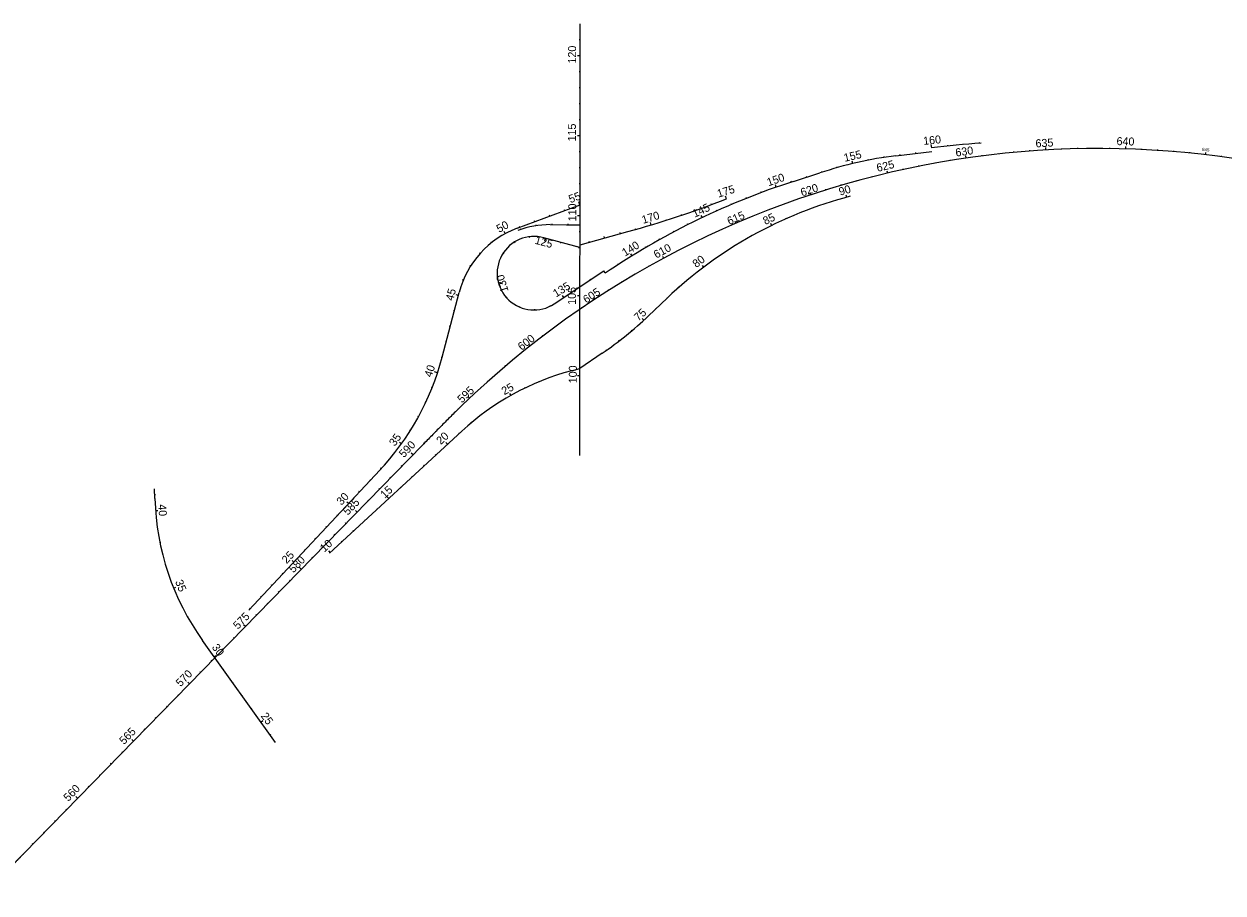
# Model space of a CAD drawing. Extents: x 448091 to 665917, y 1461380 to 1587607.
# Drawn here: x 515768 to 523261, y 1464802 to 1470233 of the extents above; entities that cross this region are included whole.
import ezdxf

# ---------------------------------------------------------------- set-up
doc = ezdxf.new("R2010")
doc.units = 0
doc.layers.add('TextShtNo', color=7, linetype='Continuous')
doc.layers.add('TextTitle', color=7, linetype='Continuous')

msp = doc.modelspace()

# ---------------------------------------------------------------- linework, layer by layer
at = {"layer": 'TextShtNo'}
for p, q in [((519242.9, 1469026.8), (519243.1, 1470233.1)), ((521217.5, 1469409.9), (521441.8, 1469435.7)), ((520577, 1469249.6), (520740.9, 1469302.2)), ((518850.9, 1468957.1), (519242.9, 1469102.8)), ((519242.9, 1468936.8), (519242.9, 1469036.8)), ((519056.3, 1468979.1), (519159.2, 1468978.7)), ((519159.2, 1468978.7), (519242.9, 1468978.3)), ((519242.8, 1468636.8), (519242.9, 1468936.8)), ((519243.2, 1468853.4), (519542, 1468935.8)), ((519081.3, 1468483.5), (519392.3, 1468689.5)), ((519242.7, 1468036.8), (519242.8, 1468636.8)), ((518381.6, 1468150.8), (518487.9, 1468556.1)), ((519670.6, 1468408.6), (519787.4, 1468519.7)), ((519381.8, 1468175.4), (519242.7, 1468080.6)), ((519190.4, 1468066.6), (519242.7, 1468080.6)), ((519242.6, 1467636.8), (519242.7, 1468036.8)), ((517676.9, 1466925.8), (518503.9, 1467688.6)), ((515768.1, 1465050.4), (518260.2, 1467603.2)), ((519242.6, 1467536.8), (519242.6, 1467636.8)), ((517172.6, 1466569.2), (517992, 1467445.5)), ((516586.3, 1467267.2), (516584.6, 1467328.5)), ((517340, 1465742.2), (516883.9, 1466380.6))]:
    msp.add_line(p, q, dxfattribs=at)
msp.add_lwpolyline([(518507.3, 1467851), (518500.1, 1467844.1), (518492.9, 1467837.1), (518485.7, 1467830.2), (518478.6, 1467823.2), (518471.4, 1467816.2), (518464.3, 1467809.2), (518457.2, 1467802.2), (518450, 1467795.2), (518442.9, 1467788.1), (518435.8, 1467781.1), (518428.7, 1467774), (518421.7, 1467767), (518414.6, 1467759.9), (518407.5, 1467752.8), (518400.4, 1467745.8), (518393.4, 1467738.7), (518386.3, 1467731.6), (518379.3, 1467724.5), (518372.3, 1467717.4), (518365.2, 1467710.2), (518358.2, 1467703.1), (518351.2, 1467696), (518344.2, 1467688.9), (518337.2, 1467681.7), (518330.2, 1467674.6), (518323.2, 1467667.5), (518316.2, 1467660.3), (518309.2, 1467653.2), (518302.2, 1467646), (518295.2, 1467638.9), (518288.2, 1467631.7), (518281.2, 1467624.6), (518274.2, 1467617.4), (518267.2, 1467610.3), (518260.3, 1467603.1)], dxfattribs=at)
for centre, radius, start, end in [((522483, 1463725.3), 5729.6, 67.93951, 133.93925), ((522126, 1463768.8), 5732, 93.7576, 96.88345), ((521539.5, 1466874.9), 2555.3, 97.23913, 108.21209), ((521979.3, 1464885.7), 4583.7, 107.8151, 123.77161), ((518034.1, 1474489.6), 5755, 285.19035, 291.65405), ((521592.7, 1466621.7), 2619.5, 104.62338, 133.56546), ((519056.2, 1468406.5), 587.7, 110.5791, 165.25444), ((519056.2, 1468406.5), 572.6, 89.98795, 110.57903), ((518955.1, 1468675.8), 230, 74.517, 303.29659), ((518091.1, 1470069.3), 2291.8, 304.27303, 313.56546), ((516798, 1468565.3), 1637, 316.485, 345.3304), ((519613.8, 1466485.3), 1637, 104.98777, 132.68925), ((518185.7, 1467310.8), 1600, 181.55945, 215.54874)]:
    msp.add_arc(centre, radius, start, end, dxfattribs=at)
msp.add_spline([(515768.1, 1465050.4), (515764.8, 1465047), (515761.5, 1465043.6), (515758.2, 1465040.2), (515754.8, 1465036.8), (515751.5, 1465033.4), (515748.2, 1465030.1), (515744.9, 1465026.7), (515741.6, 1465023.3), (515738.3, 1465019.9), (515735, 1465016.5), (515731.7, 1465013.1), (515728.4, 1465009.8), (515725.1, 1465006.4), (515721.8, 1465003), (515718.5, 1464999.6), (515715.2, 1464996.2), (515711.9, 1464992.9), (515708.6, 1464989.5), (515705.2, 1464986.1), (515701.9, 1464982.7), (515698.6, 1464979.3), (515695.3, 1464976), (515692, 1464972.6), (515688.7, 1464969.2), (515685.4, 1464965.8), (515682.1, 1464962.5), (515678.7, 1464959.1), (515675.4, 1464955.7), (515672.1, 1464952.4), (515668.8, 1464949), (515665.5, 1464945.6), (515662.1, 1464942.3), (515658.8, 1464938.9), (515655.5, 1464935.5), (515652.2, 1464932.2), (515648.8, 1464928.8), (515645.5, 1464925.5), (515642.2, 1464922.1), (515638.8, 1464918.7), (515635.5, 1464915.4), (515632.2, 1464912), (515628.8, 1464908.7), (515625.5, 1464905.3), (515622.2, 1464902), (515618.8, 1464898.6), (515615.5, 1464895.3), (515612.1, 1464891.9), (515608.8, 1464888.6), (515605.4, 1464885.3), (515602.1, 1464881.9), (515598.7, 1464878.6), (515595.4, 1464875.2), (515592, 1464871.9), (515588.7, 1464868.6), (515585.3, 1464865.2), (515581.9, 1464861.9), (515578.6, 1464858.6), (515575.2, 1464855.3), (515571.8, 1464851.9), (515568.5, 1464848.6), (515565.1, 1464845.3), (515561.7, 1464842), (515558.4, 1464838.7), (515555, 1464835.4), (515551.6, 1464832.1), (515548.2, 1464828.8), (515544.8, 1464825.5), (515541.4, 1464822.2), (515538, 1464818.9), (515534.6, 1464815.6), (515531.3, 1464812.3), (515527.9, 1464809), (515524.5, 1464805.7), (515521, 1464802.4)], degree=3, dxfattribs=at)
at = {"layer": 'TextTitle'}
for p, q in [((519238.1, 1470136.8), (519243.1, 1470136.8)), ((519228.1, 1470036.8), (519243.1, 1470036.8)), ((519238.1, 1469936.8), (519243.1, 1469936.8)), ((519238, 1469836.8), (519243, 1469836.8)), ((519238, 1469736.8), (519243, 1469736.8)), ((519238, 1469636.8), (519243, 1469636.8)), ((519228, 1469536.8), (519243, 1469536.8)), ((521435.9, 1469480.1), (521439, 1469459.5)), ((521538.9, 1469475.7), (521539.5, 1469470.8)), ((521638.3, 1469485.1), (521638.9, 1469480.1)), ((521738.1, 1469493.6), (521738.8, 1469487.7)), ((522051.9, 1469443.7), (522052.3, 1469438.7)), ((522151.2, 1469460.3), (522152.1, 1469445.3)), ((522251.7, 1469455.2), (522251.9, 1469450.2)), ((522351.8, 1469458.4), (522351.9, 1469453.4)), ((522451.8, 1469459.8), (522451.9, 1469454.8)), ((522551.9, 1469459.5), (522551.9, 1469454.5)), ((522652.3, 1469467.4), (522651.8, 1469452.4)), ((522752, 1469453.6), (522751.8, 1469448.6)), ((522851.9, 1469448), (522851.6, 1469443)), ((522951.8, 1469440.7), (522951.3, 1469435.7)), ((519238, 1469436.8), (519243, 1469436.8)), ((520947.5, 1469360.7), (520944.2, 1469375.3)), ((521045.4, 1469381.9), (521044.5, 1469386.8)), ((521143.9, 1469399.4), (521143.2, 1469404.4)), ((521243.1, 1469412.8), (521242.5, 1469417.8)), ((521342.5, 1469424.2), (521341.9, 1469429.2)), ((521456.5, 1469367.3), (521457.4, 1469362.4)), ((521555.2, 1469384.3), (521556, 1469379.4)), ((521652.6, 1469409.6), (521654.8, 1469394.7)), ((521753.2, 1469413.3), (521753.9, 1469408.3)), ((521852.6, 1469426), (521853.1, 1469421)), ((521952.2, 1469435.3), (521952.6, 1469430.3)), ((523051.4, 1469431.7), (523050.9, 1469426.7)), ((523152.1, 1469430.8), (523150.4, 1469415.9)), ((523250.2, 1469408.3), (523249.6, 1469403.4)), ((519237.9, 1469336.8), (519242.9, 1469336.8)), ((520754.9, 1469306.7), (520753.4, 1469311.4)), ((520850.7, 1469335.6), (520849.4, 1469340.4)), ((521160.4, 1469315.6), (521163.8, 1469301)), ((521260.3, 1469328), (521261.3, 1469323.1)), ((521358.2, 1469348.5), (521359.2, 1469343.6)), ((519237.9, 1469236.8), (519242.9, 1469236.8)), ((520469.7, 1469213.6), (520464.8, 1469227.8)), ((520564.5, 1469245.5), (520563, 1469250.3)), ((520659.7, 1469276.1), (520658.2, 1469280.9)), ((520872.4, 1469229.1), (520873.8, 1469224.3)), ((520968.7, 1469256.3), (520970, 1469251.5)), ((521065.5, 1469281.9), (521066.7, 1469277.1)), ((520157.7, 1469140.7), (520151.5, 1469156.7)), ((520282.4, 1469143.7), (520280.5, 1469148.3)), ((520375.7, 1469179.7), (520373.9, 1469184.4)), ((520678.2, 1469179), (520682.9, 1469164.8)), ((520776.6, 1469200.1), (520778.1, 1469195.4)), ((520903.2, 1469165), (520907.9, 1469150)), ((519148.5, 1469067.7), (519146.7, 1469072.4)), ((519242.2, 1469102.5), (519235.2, 1469121.3)), ((519237.9, 1469136.8), (519242.9, 1469136.8)), ((519970.5, 1469070.2), (519968.8, 1469074.6)), ((520064.3, 1469104.8), (520062.6, 1469109.2)), ((520098.3, 1469065.6), (520096.2, 1469070.2)), ((520189.9, 1469105.6), (520188, 1469110.2)), ((520398.9, 1469067.8), (520400.7, 1469063.1)), ((520492.4, 1469103.3), (520494.1, 1469098.6)), ((520586.6, 1469137.2), (520588.2, 1469132.5)), ((520715.3, 1469095.1), (520717, 1469090.4)), ((520810.3, 1469126.8), (520811.8, 1469122.1)), ((518961, 1468998), (518959.2, 1469002.7)), ((519054.7, 1469032.9), (519053, 1469037.6)), ((519227.9, 1469036.8), (519242.9, 1469036.8)), ((519680.6, 1468993), (519685.4, 1468976.7)), ((519779.5, 1469011), (519781, 1469006.2)), ((519874.4, 1469042.1), (519876, 1469037.4)), ((520007.5, 1469023.6), (520001.1, 1469037.1)), ((520209.7, 1469000.9), (520215.7, 1468987.2)), ((520305.9, 1469030.6), (520307.8, 1469025.9)), ((520529.2, 1469021), (520531.2, 1469016.4)), ((520621.5, 1469059.8), (520623.4, 1469055.2)), ((518775.8, 1468923), (518768.7, 1468936.1)), ((518867.2, 1468963.2), (518865.5, 1468967.9)), ((518872.1, 1468948.7), (518870.5, 1468953.4)), ((518969.1, 1468972.5), (518968.2, 1468978.1)), ((519068.7, 1468979.1), (519068.8, 1468984.1)), ((519168.7, 1468978.6), (519168.7, 1468983.6)), ((519237.9, 1468936.8), (519242.9, 1468936.8)), ((519491.2, 1468929.1), (519493, 1468922.3)), ((519587.5, 1468955.5), (519589.4, 1468948.8)), ((519828.9, 1468933.6), (519826.6, 1468938)), ((519917.7, 1468979.6), (519915.5, 1468984)), ((520122.1, 1468951.4), (520124.2, 1468946.8)), ((520349.3, 1468932.9), (520351.6, 1468928.5)), ((520434, 1468987.6), (520440.6, 1468974.2)), ((518692.4, 1468868), (518689.3, 1468871.9)), ((518832.7, 1468870.5), (518835.4, 1468866.3)), ((518926.1, 1468904), (518926.7, 1468899)), ((519242.8, 1468836.4), (519016.5, 1468897.4)), ((519024.9, 1468894.8), (519020, 1468876.8)), ((519121.5, 1468869.1), (519120.2, 1468864.3)), ((519218.1, 1468843), (519216.8, 1468838.2)), ((519298.4, 1468875.9), (519300.2, 1468869.1)), ((519391.9, 1468905.5), (519394.8, 1468895.2)), ((519392.9, 1468901.9), (519394.8, 1468895.2)), ((519654.4, 1468836), (519651.9, 1468840.3)), ((519741.1, 1468885.7), (519738.7, 1468890.1)), ((519941.2, 1468865.8), (519943.4, 1468861.3)), ((520031.3, 1468909.4), (520033.4, 1468904.8)), ((520262, 1468883.7), (520264.5, 1468879.4)), ((518619.5, 1468799.7), (518615.8, 1468803.1)), ((518762.1, 1468800.9), (518766.2, 1468798.1)), ((519232.8, 1468836.8), (519242.8, 1468836.8)), ((519568.8, 1468784.3), (519560.9, 1468797.1)), ((519758.6, 1468782.7), (519765.7, 1468769.5)), ((519851.8, 1468820.6), (519854.1, 1468816.2)), ((520093.3, 1468775.7), (520096.2, 1468771.5)), ((520176.6, 1468831.3), (520179.3, 1468827.1)), ((518559.2, 1468720.1), (518555, 1468722.8)), ((518727.3, 1468707.9), (518732.3, 1468707.2)), ((519237.8, 1468736.8), (519242.8, 1468736.8)), ((519400.2, 1468676.7), (519392.3, 1468689.5)), ((519431.3, 1468695.9), (519400.2, 1468676.7)), ((519484.3, 1468730.8), (519481.6, 1468735)), ((519675.6, 1468725.7), (519678.1, 1468721.3)), ((520006.2, 1468724.8), (520015.2, 1468712.9)), ((518513.3, 1468631.4), (518508.7, 1468633.3)), ((519237.8, 1468636.8), (519242.8, 1468636.8)), ((519308.9, 1468634.2), (519306.3, 1468638.5)), ((519502.8, 1468624.7), (519505.4, 1468620.4)), ((519588.8, 1468675.9), (519591.3, 1468671.6)), ((519933.4, 1468655), (519936.5, 1468651.1)), ((518482.7, 1468536.3), (518468.2, 1468540.1)), ((518735, 1468609), (518752.2, 1468614.2)), ((519225.5, 1468579), (519222.9, 1468583.3)), ((519417.8, 1468571.9), (519420.4, 1468567.7)), ((519856.9, 1468590.1), (519860.3, 1468586.5)), ((518783.6, 1468522.5), (518787.3, 1468525.8)), ((518864.1, 1468464.5), (518866.1, 1468469.1)), ((519057.8, 1468470), (519055.5, 1468474.5)), ((519142.1, 1468523.8), (519134.2, 1468536.5)), ((519227.8, 1468536.8), (519242.8, 1468536.8)), ((519328.1, 1468526), (519336.4, 1468513.5)), ((519783.1, 1468522.5), (519786.6, 1468518.9)), ((518457.3, 1468439.6), (518452.5, 1468440.8)), ((518961.5, 1468445.9), (518961.4, 1468450.9)), ((519168.3, 1468404.9), (519171.2, 1468400.8)), ((519237.7, 1468436.8), (519242.7, 1468436.8)), ((519250.5, 1468462), (519253.3, 1468457.9)), ((519641.4, 1468381.3), (519631.3, 1468392.4)), ((519710.7, 1468453.6), (519714.1, 1468450)), ((518432, 1468342.9), (518427.1, 1468344.1)), ((519087.1, 1468346.3), (519090.1, 1468342.3)), ((519237.7, 1468336.8), (519242.7, 1468336.8)), ((519566.3, 1468315.3), (519563.1, 1468319.1)), ((518406.6, 1468246.1), (518401.8, 1468247.4)), ((519007, 1468286.3), (519010, 1468282.4)), ((519488.4, 1468252.6), (519485.3, 1468256.6)), ((518921.7, 1468232.8), (518931, 1468221)), ((519237.7, 1468236.8), (519242.7, 1468236.8)), ((519407.8, 1468193.4), (519404.9, 1468197.5)), ((518381.3, 1468149.4), (518376.4, 1468150.7)), ((518773.1, 1468098.2), (518776.3, 1468094.3)), ((518850, 1468162.2), (518853.1, 1468158.4)), ((519237.7, 1468136.8), (519242.7, 1468136.8)), ((519322.5, 1468141), (519325.3, 1468136.9)), ((518352.9, 1468053.5), (518333.9, 1468059.8)), ((518697.3, 1468032.7), (518700.6, 1468029)), ((519082.2, 1468038.9), (519083.8, 1468034.1)), ((519178, 1468068.4), (519179.3, 1468063.6)), ((519227.7, 1468036.8), (519242.7, 1468036.8)), ((519239.9, 1468084.7), (519242.7, 1468080.6)), ((519241.4, 1468085.4), (519242.7, 1468080.6)), ((518318.8, 1467959.5), (518314.1, 1467961.4)), ((518622.7, 1467966), (518626.1, 1467962.3)), ((518896.8, 1467962.5), (518899, 1467958)), ((518988.3, 1468003.5), (518990.2, 1467998.9)), ((518279, 1467867.8), (518274.4, 1467870)), ((518542.4, 1467905.3), (518552.7, 1467894.4)), ((518803, 1467924.7), (518810.4, 1467911.6)), ((519237.6, 1467936.8), (519242.6, 1467936.8)), ((518477.1, 1467828.7), (518480.5, 1467825.2)), ((518639.6, 1467807.1), (518642.6, 1467803.1)), ((518722.1, 1467864.1), (518724.8, 1467859.9)), ((519237.6, 1467836.8), (519242.6, 1467836.8)), ((518233.6, 1467778.7), (518229.2, 1467781.1)), ((518405.9, 1467758.3), (518409.5, 1467754.8)), ((518560.7, 1467745.1), (518563.9, 1467741.3)), ((519237.6, 1467736.8), (519242.6, 1467736.8)), ((518182.9, 1467692.5), (518178.7, 1467695.2)), ((518335.6, 1467687.2), (518339.1, 1467683.7)), ((518485.7, 1467678.6), (518489.1, 1467675)), ((518127, 1467609.6), (518114.9, 1467618.4)), ((518265.6, 1467615.8), (518269.2, 1467612.3)), ((518405.4, 1467618.2), (518415.6, 1467607.2)), ((519237.6, 1467636.8), (519242.6, 1467636.8)), ((518066.2, 1467530.3), (518062.3, 1467533.4)), ((518199.3, 1467540.8), (518188.6, 1467551.3)), ((518338.7, 1467543), (518342.1, 1467539.4)), ((518000.7, 1467454.8), (517997, 1467458.2)), ((518129.5, 1467469.3), (518125.9, 1467472.8)), ((518265.2, 1467475.2), (518268.6, 1467471.6)), ((517932.4, 1467381.7), (517928.7, 1467385.1)), ((518059.6, 1467397.7), (518056, 1467401.2)), ((518191.7, 1467407.4), (518195.1, 1467403.8)), ((516585.6, 1467291.8), (516590.6, 1467292)), ((517864.1, 1467308.7), (517860.4, 1467312.1)), ((517989.7, 1467326.2), (517986.2, 1467329.7)), ((518037.9, 1467279.2), (518048.1, 1467268.2)), ((518118.2, 1467339.6), (518121.6, 1467336)), ((516590.1, 1467192), (516605.1, 1467193.1)), ((517795.8, 1467235.6), (517784.8, 1467245.9)), ((517850, 1467183.1), (517839.3, 1467193.5)), ((517919.9, 1467254.6), (517916.3, 1467258.1)), ((517971.2, 1467204), (517974.6, 1467200.4)), ((517727.5, 1467162.6), (517723.8, 1467166)), ((517897.7, 1467136.2), (517901.1, 1467132.5)), ((516600.6, 1467092.5), (516605.6, 1467093.2)), ((517659.2, 1467089.5), (517655.5, 1467092.9)), ((517710.3, 1467039.9), (517706.7, 1467043.4)), ((517780.2, 1467111.5), (517776.6, 1467115)), ((517824.2, 1467068.4), (517827.6, 1467064.7)), ((516617.4, 1466993.9), (516622.3, 1466994.9)), ((517590.9, 1467016.5), (517587.2, 1467019.9)), ((517640.5, 1466968.4), (517636.9, 1466971.9)), ((517750.7, 1467000.6), (517754.1, 1466996.9)), ((516640.2, 1466896.6), (516645.1, 1466897.9)), ((517522.6, 1466943.4), (517518.9, 1466946.9)), ((517570.6, 1466896.8), (517567, 1466900.3)), ((517670.4, 1466940.2), (517680.6, 1466929.1)), ((517454.3, 1466870.4), (517443.3, 1466880.6)), ((517500.8, 1466825.3), (517490, 1466835.8)), ((516669.1, 1466800.9), (516673.9, 1466802.5)), ((517386, 1466797.4), (517382.3, 1466800.8)), ((517430.9, 1466753.7), (517427.3, 1466757.2)), ((516703.9, 1466707.2), (516717.8, 1466712.8)), ((517317.7, 1466724.3), (517314, 1466727.7)), ((517361.1, 1466682.2), (517357.5, 1466685.7)), ((516744.5, 1466615.8), (516749, 1466618)), ((517249.4, 1466651.3), (517245.8, 1466654.7)), ((517291.2, 1466610.6), (517287.6, 1466614.1)), ((516790.7, 1466527.1), (516795.1, 1466529.6)), ((517181.1, 1466578.2), (517177.5, 1466581.6)), ((517221.3, 1466539.1), (517217.8, 1466542.5)), ((516842.4, 1466441.5), (516846.6, 1466444.3)), ((517151.5, 1466467.5), (517140.8, 1466478)), ((517081.6, 1466395.9), (517078.1, 1466399.4)), ((516899.1, 1466359.2), (516903.2, 1466362.1)), ((517011.8, 1466324.4), (517008.2, 1466327.9)), ((516941.9, 1466252.8), (516938.3, 1466256.3)), ((516957.3, 1466277.8), (516969.5, 1466286.6)), ((516872.1, 1466181.3), (516868.5, 1466184.8)), ((517015.4, 1466196.5), (517019.5, 1466199.4)), ((516802.2, 1466109.7), (516791.5, 1466120.2)), ((517073.6, 1466115.1), (517077.6, 1466118)), ((516732.4, 1466038.2), (516728.8, 1466041.7)), ((517131.7, 1466033.8), (517135.8, 1466036.7)), ((516662.5, 1465966.6), (516658.9, 1465970.1)), ((517189.8, 1465952.4), (517193.9, 1465955.3)), ((516592.7, 1465895), (516589.1, 1465898.5)), ((517248, 1465871), (517260.2, 1465879.8)), ((516522.8, 1465823.5), (516519.2, 1465827)), ((517306.1, 1465789.7), (517310.2, 1465792.6)), ((516452.9, 1465751.9), (516442.2, 1465762.4)), ((516383.1, 1465680.4), (516379.5, 1465683.9)), ((516313.2, 1465608.8), (516309.7, 1465612.3)), ((516173.5, 1465465.7), (516169.9, 1465469.2)), ((516243.4, 1465537.3), (516239.8, 1465540.8)), ((516103.7, 1465394.1), (516092.9, 1465404.6)), ((516033.8, 1465322.6), (516030.2, 1465326.1)), ((515964, 1465251), (515960.4, 1465254.5)), ((515894.1, 1465179.5), (515890.5, 1465183)), ((515824.3, 1465107.9), (515820.7, 1465111.4))]:
    msp.add_line(p, q, dxfattribs=at)

# ---------------------------------------------------------------- texts
for s, height, rotation, p in [('120', 50, 89.98778, (519218.3, 1469986)), ('115', 50, 89.98778, (519217.3, 1469499)), ('160', 50, 5.46323, (521389.8, 1469477.4)), ('635', 50, 3.31141, (522090.9, 1469461.7)), ('640', 50, 358.31141, (522595.4, 1469476.4)), ('155', 50, 12.92625, (520897.5, 1469371.6)), ('630', 50, 8.31141, (521592.8, 1469404.1)), ('645', 20, 353.31141, (523129.7, 1469440.1)), ('625', 50, 13.31141, (521102.6, 1469308.6)), ('150', 50, 19.2286, (520421, 1469218.1)), ('175', 50, 17.0683, (520108.2, 1469147.6)), ('620', 50, 18.31141, (520630.6, 1469154.5)), ('90', 50, 16.56252, (520868.6, 1469159.7)), ('55', 50, 20.38767, (519182.9, 1469112.8)), ('110', 50, 89.98778, (519220.1, 1468999.4)), ('145', 50, 25.4786, (519959.7, 1469021.7)), ('50', 50, 28.49546, (518737.3, 1468927.1)), ('170', 50, 17.0683, (519637.8, 1468983.9)), ('615', 50, 23.31141, (520175.5, 1468975.5)), ('85', 50, 26.09326, (520401.1, 1468976.3)), ('125', 50, 344.89885, (518956.8, 1468860.9)), ('140', 50, 31.72861, (519524.2, 1468778.8)), ('610', 50, 28.31141, (519719.9, 1468766.2)), ('80', 50, 37.02976, (519969.3, 1468707.4)), ('130', 50, 106.87833, (518797.2, 1468564.6)), ('135', 50, 31.72861, (519093.2, 1468523.1)), ('45', 50, 75.31025, (518449.9, 1468500.1)), ('105', 50, 89.98778, (519217.1, 1468478)), ('605', 50, 33.31141, (519282.4, 1468484.8)), ('75', 50, 42.56499, (519608, 1468373.3)), ('600', 50, 38.31141, (518878.4, 1468189.9)), ('40', 50, 71.78014, (518315.2, 1468021.9)), ('100', 50, 89.98778, (519223, 1467987.8)), ('595', 50, 43.31141, (518504.9, 1467861.2)), ('25', 50, 29.39082, (518770.1, 1467912.6)), ('35', 50, 54.28012, (518085.7, 1467590.6)), ('20', 50, 42.68925, (518372.7, 1467601.2)), ('590', 50, 45.68961, (518141.6, 1467519.2)), ('15', 50, 42.68925, (518022, 1467265.4)), ('30', 50, 46.92296, (517752, 1467221.7)), ('585', 50, 45.68961, (517791.8, 1467159.7)), ('40', 50, 274.25935, (516606.6, 1467230.2)), ('10', 50, 42.68925, (517645.5, 1466929.6)), ('25', 50, 46.92296, (517410.1, 1466856.6)), ('580', 50, 45.68961, (517452, 1466799.8)), ('35', 50, 292.16428, (516711.4, 1466748.1)), ('575', 50, 45.68961, (517105, 1466446.9)), ('30', 50, 305.54874, (516939.4, 1466337.7)), ('570', 50, 45.68961, (516746.8, 1466087.9)), ('25', 50, 305.54874, (517245.5, 1465908.8)), ('565', 50, 45.68961, (516393.5, 1465727)), ('560', 50, 45.68961, (516045, 1465371.2))]:
    msp.add_text(s, height=height, rotation=rotation, dxfattribs=at).set_placement(p)

doc.saveas('drawing.dxf')
